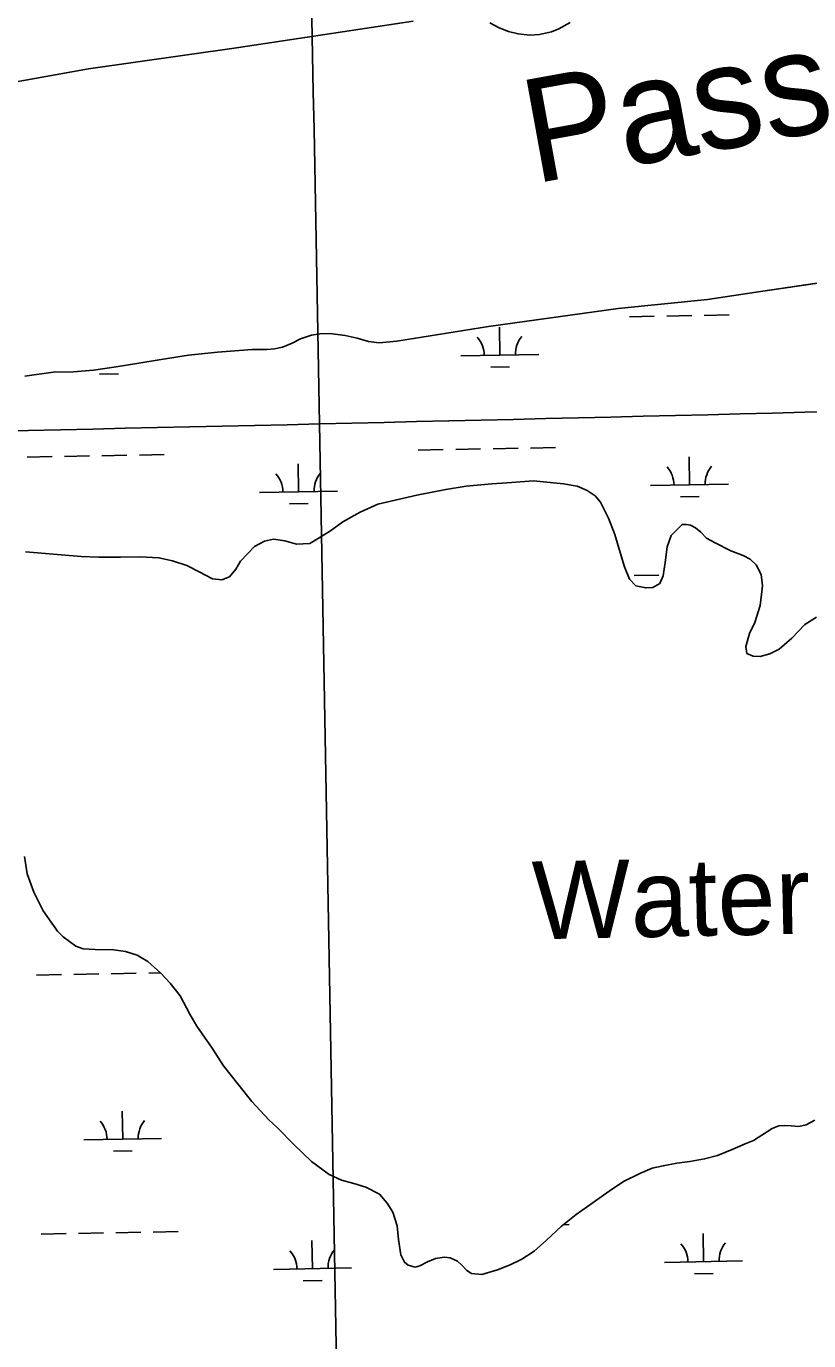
# Model space of a CAD drawing. Extents: x 3914892 to 3953151, y 242587 to 268572.
# Drawn here: x 3945151 to 3946155, y 259437 to 261125 of the extents above; entities that cross this region are included whole.
import ezdxf

# ---------------------------------------------------------------- set-up
doc = ezdxf.new("R2010")
doc.units = 0
for name, color, linetype in [('V-GRID-MAJR', 7, 'Continuous'), ('V-RIVR-IDEN', 7, 'Continuous'), ('V-TOPO-SHOR', 7, 'Continuous'), ('V-WETL-SWMP', 7, 'Continuous')]:
    doc.layers.add(name, color=color, linetype=linetype)

msp = doc.modelspace()

# ---------------------------------------------------------------- linework, layer by layer
at = {"layer": 'V-GRID-MAJR'}
for points in [[(3945747.7320000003, 248496.181), (3945637.58, 254554.14), (3945527.394, 260614.022), (3945417.207, 266673.895), (3945417.1720000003, 266675.828)], [(3918942.3880000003, 260140.297), (3924259.416, 260233.496), (3929576.431, 260327.467), (3934893.433, 260422.212), (3940210.42, 260517.73), (3945527.394, 260614.022), (3950844.353, 260711.087), (3950844.3540000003, 260711.087)]]:
    msp.add_spline(points, degree=3, dxfattribs=at)
at = {"layer": 'V-TOPO-SHOR'}
for points in [[(3945231.169, 261070.177), (3945421.156, 261096.94400000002), (3945647.775, 261131.465)], [(3945745.93, 261128.987), (3945757.954, 261122.927), (3945770.0840000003, 261118.112), (3945782.464, 261114.86000000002), (3945797.421, 261113.257), (3945809.799, 261114.191), (3945825.335, 261117.73), (3945834.649, 261121.651), (3945849.088, 261129.649)], [(3944082.045, 260747.60700000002), (3944126.812, 260760.90600000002), (3944140.9, 260765.711), (3944164.688, 260774.487), (3944186.2, 260781.698), (3944270.078, 260815.486), (3944314.992, 260831.659), (3944438.56, 260872.74000000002), (3944579.111, 260916.946), (3944745.848, 260962.882), (3944879.059, 260998.941), (3944946.153, 261016.212), (3945073.768, 261042.619), (3945128.7430000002, 261051.483), (3945231.169, 261070.177)], [(3946197.397, 260799.456), (3946096.59, 260784.551), (3946025.572, 260773.727), (3945910.745, 260762.244), (3945744.238, 260739.081), (3945626.65, 260720.286), (3945603.913, 260718.032), (3945590.302, 260719.74000000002), (3945575.6920000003, 260724.305), (3945560.3340000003, 260727.71), (3945540.97, 260730.098), (3945528.154, 260729.90600000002), (3945517.469, 260727.831), (3945502.9960000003, 260723.21300000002), (3945492.551, 260717.89), (3945480.196, 260712.53900000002), (3945469.892, 260710.47), (3945459.7630000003, 260709.745), (3945441.011, 260709.655), (3945396.4820000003, 260706.116), (3945359.605, 260702.502), (3945324.484, 260696.80800000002), (3945295.663, 260691.975), (3945266.651, 260687.138), (3945237.436, 260683.064), (3945212.02, 260680.768), (3945185.812, 260680.375)], [(3945185.812, 260680.375), (3945149.339, 260675.427)], [(3945150.2060000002, 260449.948), (3945221.894, 260443.905), (3945244.424, 260443.08800000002), (3945272.3340000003, 260442.928), (3945297.543, 260443.307), (3945321.4250000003, 260442.125), (3945338.804, 260438.344), (3945357.3710000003, 260432.272), (3945373.2800000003, 260423.84900000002), (3945390.157, 260415.057), (3945402.3000000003, 260413.891), (3945411.866, 260417.692), (3945420.378, 260427.635), (3945425.997, 260437.92), (3945444.194, 260456.67), (3945456.984, 260463.598), (3945468.688, 260466.085), (3945482.965, 260463.797), (3945498.04, 260459.597), (3945515.1550000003, 260460.43), (3945527.1750000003, 260467.53900000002), (3945541.662, 260476.802), (3945557.467, 260488.203), (3945579.8000000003, 260500.47100000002), (3945602.549, 260510.81900000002), (3945652.6070000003, 260522.54200000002), (3945689.645, 260529.835), (3945715.566, 260533.88), (3945748.625, 260536.878), (3945768.427, 260538.33000000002), (3945802.072, 260540.761), (3945840.816, 260536.915), (3945858.183, 260533.902), (3945871.157, 260528.708), (3945881.077, 260521.737), (3945888.319, 260513.57), (3945898.254, 260492.932), (3945906.653, 260471.88700000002), (3945913.352, 260448.699), (3945919.017, 260430.306), (3945925.222, 260414.426), (3945933.4280000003, 260406.27300000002), (3945946.173, 260403.383), (3945955.213, 260403.905), (3945964.376, 260408.853), (3945968.455, 260419.116), (3945970.897, 260436.09), (3945973.87, 260455.957), (3945978.847, 260470.66), (3945993.066, 260484.924), (3945998.454, 260485.00400000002), (3946003.472, 260484.117), (3946010.0670000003, 260480.752), (3946016.8910000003, 260474.889), (3946024.126, 260467.297), (3946035.183, 260461.497), (3946055.1610000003, 260451.212), (3946071.04, 260444.90600000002), (3946080.151, 260440.423), (3946087.96, 260433.034), (3946094.11, 260420.809)], [(3946094.11, 260420.809), (3946095.87, 260406.207), (3946093.17, 260380.953), (3946085.994, 260358.907), (3946079.467, 260344.949), (3946074.525, 260327.939), (3946076.006, 260319.108), (3946084.1410000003, 260315.765), (3946093.1890000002, 260315.516), (3946105.46, 260318.58800000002), (3946117.302, 260324.73200000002), (3946133.645, 260338.642), (3946150.125, 260356.211), (3946165.186, 260365.86800000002)], [(3945278.779, 259936.453), (3945263.7320000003, 259938.731), (3945239.668, 259939.138), (3945224.454, 259939.874), (3945214.779, 259943.193), (3945198.626, 259955.076), (3945191.395, 259962.473), (3945173.1, 259988.759), (3945161.003, 260012.63700000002), (3945152.563, 260036.375), (3945148.9620000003, 260058.26200000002)], [(3946163.335, 259719.73200000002), (3946151.872, 259713.977), (3946142.4760000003, 259711.72), (3946132.65, 259712.343), (3946123.98, 259712.98200000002), (3946116.87, 259712.298), (3946108.448, 259709.093), (3946095.1040000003, 259700.616), (3946084.622, 259693.722), (3946073.909, 259689.32700000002), (3946057.078, 259682.14500000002), (3946038.139, 259674.549), (3946021.654, 259670.066), (3946002.6550000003, 259666.509), (3945986.132, 259664.528), (3945968.67, 259660.995), (3945954.279, 259658.085), (3945938.409, 259651.11000000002), (3945917.773, 259640.984), (3945899.29, 259628.582), (3945878.72, 259614.223), (3945857.011, 259598.693), (3945837.8030000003, 259583.392), (3945818.632, 259565.589), (3945802.864, 259551.687), (3945787.242, 259541.06), (3945772.142, 259534.097), (3945755.877, 259527.695), (3945735.9560000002, 259521.428), (3945722.6520000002, 259522.962), (3945716.629, 259526.72), (3945709.985, 259533.358), (3945704.515, 259538.85700000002), (3945695.404, 259543.147), (3945688.078, 259543.999), (3945676.37, 259541.9), (3945666.228, 259537.896), (3945656.105, 259532.741), (3945650.356, 259531.11500000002), (3945641.271, 259533.673), (3945636.792, 259537.263), (3945632.0300000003, 259546.623), (3945629.0360000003, 259566.595), (3945627.041, 259584.079), (3945621.5840000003, 259601.511), (3945614.481, 259613.146), (3945604.491, 259624.73500000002), (3945587.038, 259633.519), (3945571.5670000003, 259638.291), (3945555.91, 259642.86800000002), (3945540.022, 259649.942), (3945517.254, 259666.53900000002), (3945494.409, 259688.33000000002), (3945473.491, 259709.957), (3945462.554, 259720.377), (3945440.647, 259743.915), (3945424.169, 259764.647), (3945404.352, 259789.755), (3945389.774, 259812.056), (3945370.1010000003, 259840.437), (3945361.207, 259856.086), (3945348.733, 259879.38), (3945335.785, 259895.545), (3945323.849, 259908.646), (3945307.457, 259923.604), (3945293.67, 259931.673), (3945278.779, 259936.453)]]:
    msp.add_lwpolyline(points, dxfattribs=at)
at = {"layer": 'V-WETL-SWMP'}
for p, q in [((3946096.59, 260784.55000000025), (3946197.397, 260799.457)), ((3946025.571, 260773.726), (3946096.59, 260784.55000000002)), ((3945910.744, 260762.244), (3946025.571, 260773.726)), ((3945744.238, 260739.08000000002), (3945910.744, 260762.244)), ((3945925.1830762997, 260751.77228309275), (3945957.17795582, 260752.3447204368)), ((3945973.1753955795, 260752.63093910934), (3946005.1702751, 260753.20337645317)), ((3946021.1677148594, 260753.48959512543), (3946053.1625943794, 260754.0620324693)), ((3945626.65, 260720.286), (3945744.238, 260739.08000000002)), ((3945758.976379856, 260702.36116032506), (3945758.332387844, 260738.35539978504)), ((3945480.1950000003, 260712.53900000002), (3945492.552, 260717.891)), ((3945492.552, 260717.891), (3945502.9960000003, 260723.214)), ((3945502.9960000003, 260723.214), (3945517.469, 260727.832)), ((3945517.469, 260727.83200000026), (3945528.154, 260729.90600000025)), ((3945528.154, 260729.90600000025), (3945540.971, 260730.09800000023)), ((3945540.971, 260730.09800000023), (3945560.333, 260727.71000000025)), ((3945560.333, 260727.71000000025), (3945575.6920000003, 260724.30500000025)), ((3945575.6920000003, 260724.305), (3945590.302, 260719.74000000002)), ((3945590.302, 260719.74000000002), (3945603.914, 260718.03100000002)), ((3945603.914, 260718.03100000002), (3945626.65, 260720.286)), ((3945324.484, 260696.80800000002), (3945359.606, 260702.50100000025)), ((3945359.606, 260702.50100000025), (3945396.4820000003, 260706.116)), ((3945396.4820000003, 260706.116), (3945441.012, 260709.655)), ((3945441.012, 260709.655), (3945459.7630000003, 260709.745)), ((3945459.7630000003, 260709.745), (3945469.893, 260710.47100000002)), ((3945469.893, 260710.47100000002), (3945480.1950000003, 260712.53900000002)), ((3945708.9843806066, 260701.46672697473), (3945808.9683791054, 260703.2555936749)), ((3945149.34, 260675.42800000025), (3945185.813, 260680.37600000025)), ((3945185.813, 260680.37600000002), (3945212.021, 260680.769)), ((3945212.021, 260680.76900000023), (3945237.436, 260683.064)), ((3945237.436, 260683.064), (3945266.651, 260687.13800000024)), ((3945266.651, 260687.13800000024), (3945295.663, 260691.97400000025)), ((3945295.663, 260691.97400000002), (3945324.484, 260696.80800000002)), ((3945747.2543400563, 260686.7179655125), (3945771.2504996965, 260687.14729352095)), ((3945245.4266528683, 260677.73950043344), (3945269.4228125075, 260678.16882844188)), ((3945654.297386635, 260580.39807674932), (3945686.292266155, 260580.9705140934)), ((3945702.289705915, 260581.25673276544), (3945734.284585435, 260581.82917010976)), ((3945750.2820251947, 260582.1153887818), (3945782.2769047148, 260582.68782612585)), ((3945798.2743444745, 260582.97404479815), (3945830.269223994, 260583.5464821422)), ((3945152.4696994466, 260571.41961167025), (3945184.4645789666, 260571.99204901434)), ((3945200.4620187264, 260572.27826768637), (3945232.4568982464, 260572.8507050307)), ((3945248.454338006, 260573.13692370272), (3945280.4492175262, 260573.7093610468)), ((3945296.4466572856, 260573.99557971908), (3945328.4415368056, 260574.56801706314)), ((3945500.637830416, 260526.89875142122), (3945499.993838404, 260562.89299088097)), ((3946002.4655176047, 260535.8772165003), (3946001.8215255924, 260571.87145596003)), ((3945689.644, 260529.83400000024), (3945652.6070000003, 260522.54200000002)), ((3945715.566, 260533.88000000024), (3945689.644, 260529.83400000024)), ((3945748.625, 260536.87800000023), (3945715.566, 260533.88000000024)), ((3945768.427, 260538.33000000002), (3945748.625, 260536.87800000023)), ((3945802.072, 260540.76), (3945768.427, 260538.33000000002)), ((3945840.816, 260536.91400000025), (3945802.072, 260540.76000000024)), ((3945858.183, 260533.90300000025), (3945840.816, 260536.91400000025)), ((3945871.156, 260528.70900000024), (3945858.183, 260533.90300000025)), ((3945881.077, 260521.736), (3945871.156, 260528.70900000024)), ((3945952.473518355, 260534.98278314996), (3946052.457516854, 260536.7716498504)), ((3945450.6458311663, 260526.0043180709), (3945550.629829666, 260527.79318477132)), ((3945488.915790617, 260511.2555566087), (3945512.911950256, 260511.6848846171)), ((3945652.6070000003, 260522.54200000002), (3945602.549, 260510.82000000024)), ((3945888.3200000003, 260513.56900000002), (3945881.077, 260521.736)), ((3945898.253, 260492.93200000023), (3945888.3200000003, 260513.56900000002)), ((3945990.743477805, 260520.23402168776), (3946014.7396374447, 260520.66334969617)), ((3945579.801, 260500.47100000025), (3945557.467, 260488.203)), ((3945602.549, 260510.82000000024), (3945579.801, 260500.47100000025)), ((3945557.467, 260488.203), (3945541.663, 260476.802)), ((3945906.653, 260471.88600000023), (3945898.253, 260492.93200000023)), ((3945993.0670000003, 260484.924), (3945978.846, 260470.66)), ((3945998.455, 260485.00400000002), (3945993.0670000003, 260484.924)), ((3946003.472, 260484.117), (3945998.455, 260485.00400000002)), ((3946010.066, 260480.752), (3946003.472, 260484.117)), ((3946016.8910000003, 260474.888), (3946010.066, 260480.752)), ((3945456.984, 260463.59900000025), (3945444.193, 260456.67)), ((3945468.687, 260466.084), (3945456.984, 260463.59900000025)), ((3945482.964, 260463.79600000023), (3945468.687, 260466.084)), ((3945498.039, 260459.59600000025), (3945482.964, 260463.79600000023)), ((3945527.1750000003, 260467.53900000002), (3945515.156, 260460.43)), ((3945541.663, 260476.802), (3945527.1750000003, 260467.53900000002)), ((3945913.352, 260448.699), (3945906.653, 260471.88600000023)), ((3945978.846, 260470.66), (3945973.87, 260455.958)), ((3946024.126, 260467.298), (3946016.8910000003, 260474.888)), ((3946035.183, 260461.49700000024), (3946024.126, 260467.298)), ((3946055.162, 260451.21100000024), (3946035.183, 260461.49700000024)), ((3945221.893, 260443.904), (3945150.205, 260449.94900000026)), ((3945444.193, 260456.67), (3945425.997, 260437.921)), ((3945515.156, 260460.43000000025), (3945498.039, 260459.59600000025)), ((3945919.017, 260430.307), (3945913.352, 260448.699)), ((3945973.87, 260455.958), (3945970.896, 260436.089)), ((3946071.039, 260444.90600000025), (3946055.162, 260451.21100000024)), ((3946080.1520000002, 260440.42300000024), (3946071.039, 260444.90600000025)), ((3945244.424, 260443.087), (3945221.893, 260443.904)), ((3945272.3340000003, 260442.928), (3945244.424, 260443.087)), ((3945297.542, 260443.307), (3945272.3340000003, 260442.928)), ((3945321.4250000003, 260442.125), (3945297.542, 260443.307)), ((3945338.804, 260438.34400000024), (3945321.4250000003, 260442.12500000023)), ((3945357.372, 260432.27200000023), (3945338.804, 260438.34400000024)), ((3945373.2800000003, 260423.84900000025), (3945357.372, 260432.27200000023)), ((3945420.378, 260427.636), (3945411.866, 260417.692)), ((3945425.997, 260437.921), (3945420.378, 260427.636)), ((3945925.222, 260414.42500000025), (3945919.017, 260430.307)), ((3945970.896, 260436.089), (3945968.4560000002, 260419.116)), ((3946087.961, 260433.03400000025), (3946080.1520000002, 260440.42300000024)), ((3946094.111, 260420.80900000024), (3946087.961, 260433.03400000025)), ((3945390.157, 260415.057), (3945373.2800000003, 260423.84900000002)), ((3945402.3000000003, 260413.892), (3945390.157, 260415.057)), ((3945411.866, 260417.692), (3945402.3000000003, 260413.892)), ((3945933.4280000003, 260406.272), (3945925.222, 260414.42500000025)), ((3945931.1341885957, 260419.1505160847), (3945963.129068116, 260419.72295342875)), ((3945968.4560000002, 260419.116), (3945964.376, 260408.854)), ((3946095.87, 260406.208), (3946094.111, 260420.80900000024)), ((3945946.174, 260403.384), (3945933.4280000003, 260406.272)), ((3945955.2120000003, 260403.90500000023), (3945946.174, 260403.384)), ((3945964.376, 260408.854), (3945955.2120000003, 260403.905)), ((3946093.17, 260380.95400000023), (3946095.87, 260406.208)), ((3946085.994, 260358.90600000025), (3946093.17, 260380.95400000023)), ((3946165.186, 260365.86800000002), (3946150.126, 260356.211)), ((3946074.526, 260327.939), (3946079.467, 260344.95000000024)), ((3946079.467, 260344.95000000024), (3946085.994, 260358.90600000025)), ((3946150.126, 260356.211), (3946133.645, 260338.64200000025)), ((3946076.006, 260319.108), (3946074.526, 260327.939)), ((3946133.645, 260338.64200000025), (3946117.302, 260324.73100000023)), ((3946084.14, 260315.76500000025), (3946076.006, 260319.108)), ((3946093.1890000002, 260315.516), (3946084.14, 260315.765)), ((3946105.461, 260318.587), (3946093.1890000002, 260315.516)), ((3946117.302, 260324.731), (3946105.461, 260318.587)), ((3945148.9620000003, 260058.26200000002), (3945152.562, 260036.375)), ((3945152.562, 260036.375), (3945161.002, 260012.63600000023)), ((3945161.002, 260012.63600000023), (3945173.1010000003, 259988.75900000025)), ((3945173.1010000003, 259988.75900000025), (3945191.395, 259962.47300000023)), ((3945191.395, 259962.47300000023), (3945198.627, 259955.07600000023)), ((3945198.627, 259955.07600000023), (3945214.7800000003, 259943.193)), ((3945214.7800000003, 259943.193), (3945224.453, 259939.873)), ((3945224.453, 259939.873), (3945239.669, 259939.139)), ((3945239.669, 259939.13900000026), (3945263.733, 259938.73100000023)), ((3945263.733, 259938.731), (3945278.7800000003, 259936.454)), ((3945278.7800000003, 259936.454), (3945293.671, 259931.674)), ((3945293.671, 259931.674), (3945307.458, 259923.60500000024)), ((3945307.458, 259923.60500000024), (3945323.849, 259908.646)), ((3945164.371924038, 259906.17607765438), (3945196.3668035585, 259906.74851499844)), ((3945212.3642433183, 259907.03473367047), (3945244.359122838, 259907.6071710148)), ((3945260.3565625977, 259907.89338968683), (3945292.3514421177, 259908.46582703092)), ((3945308.3488818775, 259908.75204570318), (3945323.4370111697, 259909.02199541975)), ((3945323.849, 259908.646), (3945335.7860000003, 259895.545)), ((3945335.7860000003, 259895.545), (3945348.7320000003, 259879.37900000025)), ((3945348.7320000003, 259879.37900000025), (3945361.2060000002, 259856.08600000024)), ((3945361.2060000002, 259856.086), (3945370.102, 259840.437)), ((3945370.102, 259840.437), (3945389.775, 259812.055)), ((3945389.775, 259812.055), (3945404.352, 259789.755)), ((3945404.352, 259789.755), (3945424.168, 259764.647)), ((3945424.168, 259764.647), (3945440.646, 259743.915)), ((3945440.646, 259743.915), (3945462.555, 259720.378)), ((3945275.002029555, 259695.51739422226), (3945274.358037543, 259731.51163368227)), ((3945462.555, 259720.378), (3945473.49, 259709.957)), ((3946151.873, 259713.97800000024), (3946163.3340000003, 259719.73200000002)), ((3945473.49, 259709.957), (3945494.4080000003, 259688.33000000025)), ((3946095.103, 259700.616), (3946108.448, 259709.092)), ((3946108.448, 259709.092), (3946116.869, 259712.298)), ((3946116.869, 259712.298), (3946123.98, 259712.98200000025)), ((3946123.98, 259712.98200000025), (3946132.65, 259712.342)), ((3946132.65, 259712.342), (3946142.4760000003, 259711.72)), ((3946142.4760000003, 259711.72000000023), (3946151.873, 259713.97800000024)), ((3945225.0100303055, 259694.62296087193), (3945324.994028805, 259696.41182757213)), ((3945494.4080000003, 259688.33000000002), (3945517.254, 259666.53900000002)), ((3946057.079, 259682.146), (3946073.909, 259689.32700000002)), ((3946073.909, 259689.32700000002), (3946084.6210000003, 259693.722)), ((3946084.6210000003, 259693.722), (3946095.103, 259700.616)), ((3945263.2799897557, 259679.87419940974), (3945287.276149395, 259680.30352741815)), ((3946002.654, 259666.50900000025), (3946021.6550000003, 259670.066)), ((3946021.6550000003, 259670.066), (3946038.139, 259674.548)), ((3946038.139, 259674.548), (3946057.079, 259682.146)), ((3945517.254, 259666.53900000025), (3945540.021, 259649.94300000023)), ((3945917.774, 259640.98500000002), (3945938.409, 259651.11000000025)), ((3945938.409, 259651.11000000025), (3945954.279, 259658.085)), ((3945954.279, 259658.085), (3945968.67, 259660.995)), ((3945968.67, 259660.995), (3945986.131, 259664.529)), ((3945986.131, 259664.52900000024), (3946002.654, 259666.50900000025)), ((3945540.021, 259649.94300000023), (3945555.91, 259642.86800000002)), ((3945555.91, 259642.86800000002), (3945571.568, 259638.29200000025)), ((3945571.568, 259638.29200000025), (3945587.037, 259633.52000000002)), ((3945899.291, 259628.582), (3945917.774, 259640.98500000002)), ((3945587.037, 259633.52000000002), (3945604.491, 259624.73600000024)), ((3945604.491, 259624.73600000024), (3945614.481, 259613.14500000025)), ((3945878.72, 259614.22300000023), (3945899.291, 259628.58200000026)), ((3945614.481, 259613.14500000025), (3945621.5840000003, 259601.51100000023)), ((3945621.5840000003, 259601.51100000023), (3945627.042, 259584.079)), ((3945857.012, 259598.69300000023), (3945878.72, 259614.22300000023)), ((3945627.042, 259584.079), (3945629.037, 259566.594)), ((3945818.631, 259565.59), (3945837.8030000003, 259583.392)), ((3945837.8030000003, 259583.392), (3945857.012, 259598.69300000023)), ((3945840.50577467, 259585.5449051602), (3945848.1225608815, 259585.6811811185)), ((3945170.323036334, 259573.55431064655), (3945202.317915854, 259574.1267479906)), ((3945218.315355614, 259574.41296666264), (3945250.310235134, 259574.98540400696)), ((3945266.3076748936, 259575.271622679), (3945298.302554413, 259575.84406002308)), ((3945314.299994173, 259576.13027869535), (3945346.294873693, 259576.70271603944)), ((3945629.037, 259566.594), (3945632.031, 259546.623)), ((3946020.318854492, 259538.01191547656), (3946019.67486248, 259574.00615493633)), ((3945518.4911673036, 259529.0334503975), (3945517.8471752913, 259565.02768985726)), ((3945787.242, 259541.06100000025), (3945802.865, 259551.688)), ((3945802.865, 259551.688), (3945818.631, 259565.59)), ((3945632.031, 259546.623), (3945636.791, 259537.263)), ((3945636.791, 259537.263), (3945641.271, 259533.674)), ((3945641.271, 259533.67400000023), (3945650.356, 259531.11500000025)), ((3945650.356, 259531.11500000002), (3945656.105, 259532.741)), ((3945656.105, 259532.741), (3945666.228, 259537.89700000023)), ((3945666.228, 259537.89700000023), (3945676.369, 259541.89900000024)), ((3945676.369, 259541.89900000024), (3945688.078, 259543.99900000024)), ((3945688.078, 259543.99900000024), (3945695.404, 259543.14700000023)), ((3945695.404, 259543.14700000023), (3945704.515, 259538.85700000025)), ((3945704.515, 259538.85700000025), (3945709.986, 259533.35800000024)), ((3945709.986, 259533.35800000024), (3945716.63, 259526.72100000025)), ((3945755.878, 259527.695), (3945772.142, 259534.098)), ((3945772.142, 259534.098), (3945787.242, 259541.06100000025)), ((3945970.3268552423, 259537.11748212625), (3946070.3108537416, 259538.90634882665)), ((3945468.4991680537, 259528.1390170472), (3945568.4831665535, 259529.9278837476)), ((3945716.63, 259526.72100000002), (3945722.653, 259522.962)), ((3945722.653, 259522.96200000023), (3945735.9560000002, 259521.429)), ((3945735.9560000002, 259521.429), (3945755.878, 259527.695)), ((3946008.5968146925, 259522.36872066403), (3946032.592974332, 259522.79804867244)), ((3945506.7691275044, 259513.39025558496), (3945530.7652871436, 259513.81958359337))]:
    msp.add_line(p, q, dxfattribs=at)
for points in [[(3945647.775, 261131.465), (3945421.1550000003, 261096.94400000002), (3945231.17, 261070.176), (3945128.7430000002, 261051.48200000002), (3945073.769, 261042.62), (3944946.154, 261016.21300000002), (3944879.059, 260998.941), (3944745.849, 260962.883), (3944579.11, 260916.945), (3944438.56, 260872.739), (3944314.992, 260831.659), (3944270.077, 260815.486), (3944186.2, 260781.698), (3944164.687, 260774.487), (3944140.9, 260765.711), (3944126.812, 260760.907), (3944082.045, 260747.60700000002), (3944016.336, 260727.294)], [(3945849.0870000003, 261129.64800000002), (3945834.65, 261121.652), (3945825.3340000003, 261117.73), (3945809.798, 261114.191), (3945797.42, 261113.256), (3945782.464, 261114.86000000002), (3945770.083, 261118.113), (3945757.953, 261122.928), (3945745.93, 261128.988)]]:
    msp.add_lwpolyline(points, dxfattribs=at)
for centre, radius, start, end in [((3945703.733789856, 260701.84766504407), 35.24628790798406, 0.25317973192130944, 41.79683806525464), ((3945814.201982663, 260703.82411002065), 35.24628790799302, 140.25317672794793, 181.79683506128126), ((3945445.3952404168, 260526.38525614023), 35.24628790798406, 0.25317973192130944, 41.79683806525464), ((3945555.8634332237, 260528.3617011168), 35.24628790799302, 140.25317672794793, 181.79683506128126), ((3945947.222927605, 260535.3637212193), 35.24628790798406, 0.25317973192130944, 41.79683806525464), ((3946057.6911204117, 260537.34016619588), 35.24628790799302, 140.25317672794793, 181.79683506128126), ((3945219.759439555, 259695.00389894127), 35.24628790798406, 0.25317973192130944, 41.79683806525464), ((3945330.2276323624, 259696.98034391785), 35.24628790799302, 140.25317672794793, 181.79683506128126), ((3945463.248577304, 259528.51995511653), 35.24628790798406, 0.25317973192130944, 41.79683806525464), ((3945573.716770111, 259530.49640009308), 35.24628790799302, 140.25317672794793, 181.79683506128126), ((3945965.0762644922, 259537.4984201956), 35.24628790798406, 0.25317973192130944, 41.79683806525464), ((3946075.544457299, 259539.47486517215), 35.24628790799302, 140.25317672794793, 181.79683506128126)]:
    msp.add_arc(centre, radius, start, end, dxfattribs=at)

# ---------------------------------------------------------------- texts
at = {"layer": 'V-RIVR-IDEN'}
for s, height, rotation, p in [('Pass', 132.99973599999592, 10.345153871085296, (3945802.814991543, 260922.53046523)), ('Water', 99.999801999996, 1.2266666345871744, (3945801.4872604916, 259951.90277632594))]:
    msp.add_text(s, height=height, rotation=rotation, dxfattribs=at).set_placement(p)

doc.saveas('drawing.dxf')
